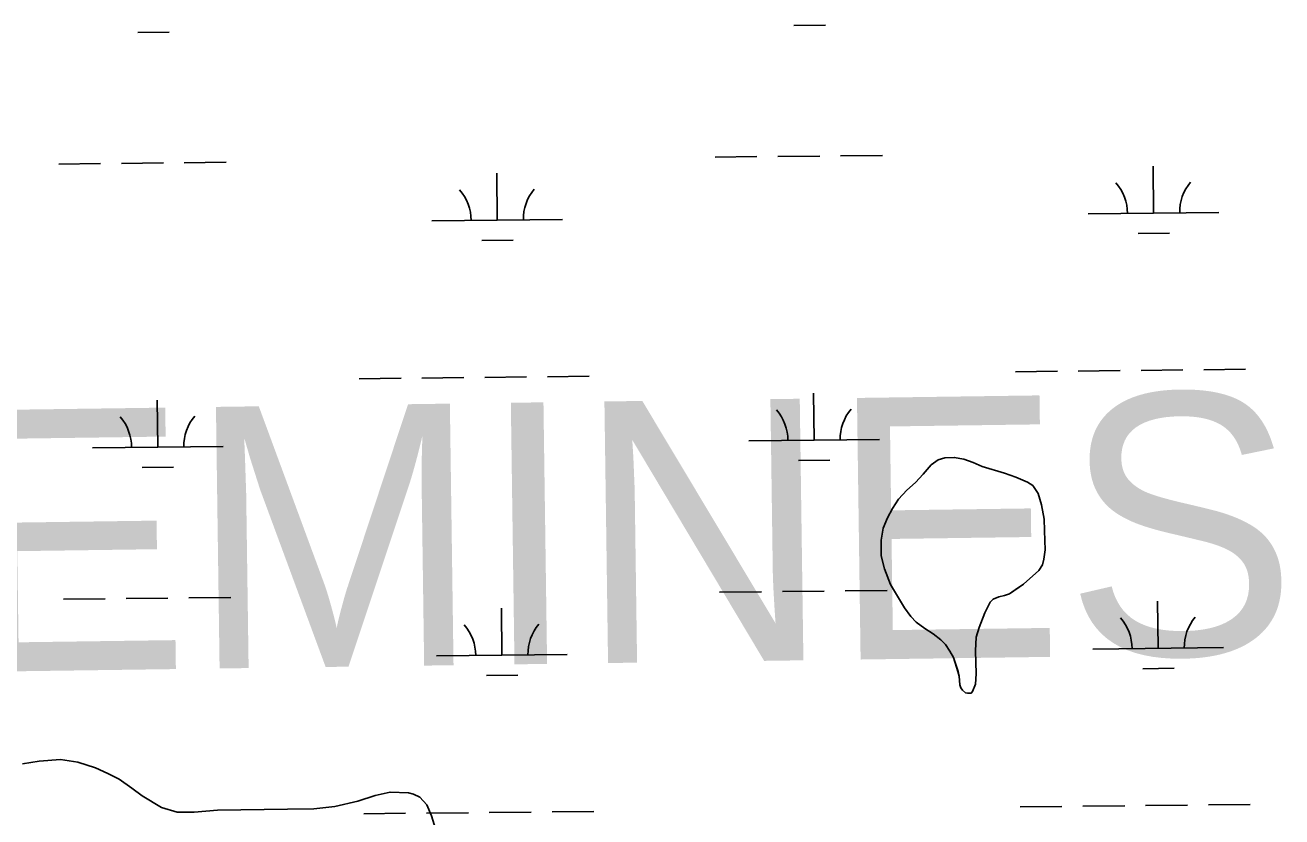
# Model space of a CAD drawing. Extents: x 3734862 to 3772949, y 391520 to 417239.
# Drawn here: x 3758679 to 3759640, y 410750 to 411355 of the extents above; entities that cross this region are included whole.
import ezdxf

# ---------------------------------------------------------------- set-up
doc = ezdxf.new("R2010")
doc.units = 0
for name, color, linetype in [('V-TOPO-GNAM-IDEN', 7, 'Continuous'), ('V-TOPO-SHOR', 7, 'Continuous'), ('V-WETL-SWMP', 7, 'Continuous')]:
    doc.layers.add(name, color=color, linetype=linetype)

msp = doc.modelspace()

# ---------------------------------------------------------------- linework, layer by layer
at = {"layer": 'V-TOPO-SHOR'}
for points in [[(3759453.85, 410937.9), (3759442.09, 410927.62), (3759437.71, 410924.46), (3759431.54, 410920.12), (3759427.77, 410918.74), (3759423.29, 410917.77), (3759419.12, 410915.99), (3759416.73, 410913.72), (3759412.73, 410905.7), (3759408.22, 410894.49), (3759406.1, 410887.06), (3759405.37, 410876.64), (3759405.73, 410867.9), (3759406.1, 410859.06), (3759405.37, 410851.03), (3759403.07, 410845.38), (3759402.17, 410844.29), (3759399.39, 410844.1), (3759397.9, 410844.4), (3759395.43, 410846.5), (3759394.34, 410848.39), (3759393.46, 410850.67), (3759392.89, 410857.23), (3759392.11, 410860.71), (3759388.57, 410871.34), (3759385.81, 410876.41), (3759382.46, 410881.29), (3759378.89, 410884.98), (3759373.16, 410889.57), (3759366.72, 410893.56), (3759360.19, 410898.45), (3759356.13, 410902.93), (3759351.19, 410909.4), (3759340.54, 410927.31), (3759336.02, 410939.14), (3759333.38, 410949.18), (3759333.32, 410961.29), (3759334.95, 410970.42), (3759338.15, 410978.24), (3759342.05, 410985.38), (3759346.64, 410992.41), (3759352.92, 410999.33), (3759359.5, 411005.27), (3759365.58, 411011.7), (3759371.66, 411018.72), (3759376.94, 411022.57), (3759382, 411024.24), (3759389.25, 411024.41), (3759396.5, 411023.09), (3759403.73, 411020.58), (3759410.47, 411017.48), (3759427.72, 411012.35), (3759436.35, 411009.34), (3759445.37, 411005.54), (3759449.33, 411002.94), (3759453.28, 410996.97), (3759456.02, 410988.22), (3759457.87, 410977.29), (3759458.33, 410968.66), (3759458.4, 410960.82), (3759458.77, 410953.77), (3759457.75, 410946.72), (3759456.74, 410942.26), (3759453.85, 410937.9)], [(3758994.52, 410733.93), (3758989.43, 410750.39), (3758985.9, 410758.91), (3758980.58, 410764.67), (3758975.64, 410767.07), (3758971.88, 410768.07), (3758957.83, 410768.52), (3758946.33, 410765.99), (3758933.25, 410761.69), (3758915.62, 410757.59), (3758899.57, 410755.87), (3758879.38, 410755.55), (3758825.73, 410754.77), (3758807.9, 410753.25), (3758795.03, 410753.1), (3758782.97, 410756.71), (3758768.16, 410765.68), (3758760.26, 410771.45), (3758750.59, 410778.41), (3758741.89, 410782.8), (3758732.6, 410787.19), (3758718.96, 410791.4), (3758705.9, 410793.43), (3758689.47, 410792.31), (3758676.79, 410790.18)]]:
    msp.add_lwpolyline(points, dxfattribs=at)
at = {"layer": 'V-WETL-SWMP'}
for p, q in [((3758764.8, 411349.37), (3758788.8, 411349.62)), ((3759266.68, 411354.67), (3759290.68, 411354.93)), ((3759206.33, 411254.03), (3759238.33, 411254.37)), ((3759254.33, 411254.54), (3759286.32, 411254.87)), ((3759302.32, 411255.04), (3759334.32, 411255.38)), ((3758704.45, 411248.73), (3758736.45, 411249.07)), ((3758752.45, 411249.23), (3758784.44, 411249.57)), ((3758800.44, 411249.74), (3758832.44, 411250.08)), ((3759039.76, 411205.84), (3759039.38, 411241.83)), ((3759541.64, 411211.14), (3759541.26, 411247.14)), ((3758989.77, 411205.31), (3759089.76, 411206.36)), ((3759491.65, 411210.61), (3759591.64, 411211.67)), ((3759529.81, 411195.58), (3759553.81, 411195.83)), ((3759027.93, 411190.28), (3759051.93, 411190.53)), ((3759436.07, 411089.94), (3759468.07, 411090.28)), ((3759484.07, 411090.45), (3759516.07, 411090.79)), ((3759532.07, 411090.96), (3759564.07, 411091.3)), ((3759580.07, 411091.47), (3759612.06, 411091.8)), ((3758934.19, 411084.64), (3758966.19, 411084.98)), ((3758982.19, 411085.15), (3759014.19, 411085.49)), ((3759030.19, 411085.66), (3759062.19, 411086)), ((3759078.19, 411086.16), (3759110.18, 411086.5)), ((3759282.03, 411037.57), (3759281.65, 411073.57)), ((3758780.15, 411032.27), (3758779.77, 411068.27)), ((3758730.15, 411031.74), (3758830.14, 411032.8)), ((3759232.03, 411037.04), (3759332.02, 411038.1)), ((3759270.19, 411022.02), (3759294.19, 411022.27)), ((3758768.31, 411016.71), (3758792.31, 411016.97)), ((3758707.96, 410916.07), (3758739.96, 410916.41)), ((3758755.96, 410916.58), (3758787.96, 410916.92)), ((3758803.96, 410917.08), (3758835.95, 410917.42)), ((3759209.84, 410921.37), (3759241.84, 410921.71)), ((3759257.84, 410921.88), (3759289.84, 410922.22)), ((3759305.84, 410922.39), (3759337.83, 410922.72)), ((3759043.28, 410873.18), (3759042.9, 410909.18)), ((3759545.16, 410878.48), (3759544.78, 410914.48)), ((3759495.16, 410877.95), (3759595.15, 410879.01)), ((3758993.28, 410872.65), (3759093.27, 410873.71)), ((3759031.44, 410857.62), (3759055.44, 410857.88)), ((3759533.32, 410862.92), (3759557.32, 410863.18)), ((3758937.71, 410751.99), (3758969.71, 410752.33)), ((3758985.71, 410752.49), (3759017.7, 410752.83)), ((3759033.7, 410753), (3759065.7, 410753.34)), ((3759081.7, 410753.51), (3759113.7, 410753.85)), ((3759439.59, 410757.29), (3759471.59, 410757.63)), ((3759487.59, 410757.8), (3759519.58, 410758.13)), ((3759535.58, 410758.3), (3759567.58, 410758.64)), ((3759583.58, 410758.81), (3759615.58, 410759.15))]:
    msp.add_line(p, q, dxfattribs=at)
msp.add_lwpolyline([(3759453.85, 410937.9), (3759456.74, 410942.26), (3759457.75, 410946.72), (3759458.77, 410953.77), (3759458.4, 410960.81), (3759458.33, 410968.66), (3759457.87, 410977.29), (3759456.02, 410988.22), (3759453.28, 410996.97), (3759449.33, 411002.94), (3759445.37, 411005.54), (3759436.35, 411009.34), (3759427.72, 411012.35), (3759410.47, 411017.48), (3759403.73, 411020.58), (3759396.49, 411023.09), (3759389.25, 411024.41), (3759382, 411024.24), (3759376.94, 411022.57), (3759371.66, 411018.72), (3759365.58, 411011.7), (3759359.5, 411005.27), (3759352.92, 410999.33), (3759346.64, 410992.41), (3759342.05, 410985.38), (3759338.15, 410978.25), (3759334.95, 410970.42), (3759333.32, 410961.29), (3759333.38, 410949.18), (3759336.02, 410939.14), (3759340.54, 410927.31), (3759351.19, 410909.4), (3759356.13, 410902.93), (3759360.19, 410898.45), (3759366.72, 410893.56), (3759373.16, 410889.57), (3759378.9, 410884.98), (3759382.46, 410881.29), (3759385.81, 410876.41), (3759388.57, 410871.34), (3759392.1, 410860.71), (3759392.89, 410857.23), (3759393.46, 410850.67), (3759394.34, 410848.39), (3759395.43, 410846.5), (3759397.9, 410844.4), (3759399.39, 410844.1), (3759402.17, 410844.29), (3759403.07, 410845.38), (3759405.37, 410851.03), (3759406.1, 410859.06), (3759405.37, 410876.64), (3759406.1, 410887.06), (3759408.22, 410894.49), (3759412.73, 410905.7), (3759416.73, 410913.72), (3759419.12, 410915.99), (3759423.29, 410917.77), (3759427.77, 410918.74), (3759431.54, 410920.12), (3759442.09, 410927.62)], close=True, dxfattribs=at)
for centre, start, end in [((3759486.4, 411211.03), 359.83336, 41.37702), ((3759596.88, 411212.2), 139.83336, 181.37702), ((3758984.52, 411205.73), 359.83336, 41.37702), ((3759095, 411206.89), 139.83336, 181.37702), ((3759226.78, 411037.46), 359.83336, 41.37702), ((3759337.26, 411038.63), 139.83336, 181.37702), ((3758724.9, 411032.16), 359.83336, 41.37702), ((3758835.38, 411033.33), 139.83336, 181.37702), ((3758988.03, 410873.07), 359.83336, 41.37702), ((3759098.51, 410874.24), 139.83336, 181.37702), ((3759489.91, 410878.37), 359.83336, 41.37702), ((3759600.39, 410879.54), 139.83336, 181.37702)]:
    msp.add_arc(centre, 35.25, start, end, dxfattribs=at)

# ---------------------------------------------------------------- texts
at = {"layer": 'V-TOPO-GNAM-IDEN'}
msp.add_text('PLAQUEMINES', height=199.9996, rotation=0.8, dxfattribs=at).set_placement((3757720.55, 410847.62))

doc.saveas('drawing.dxf')
